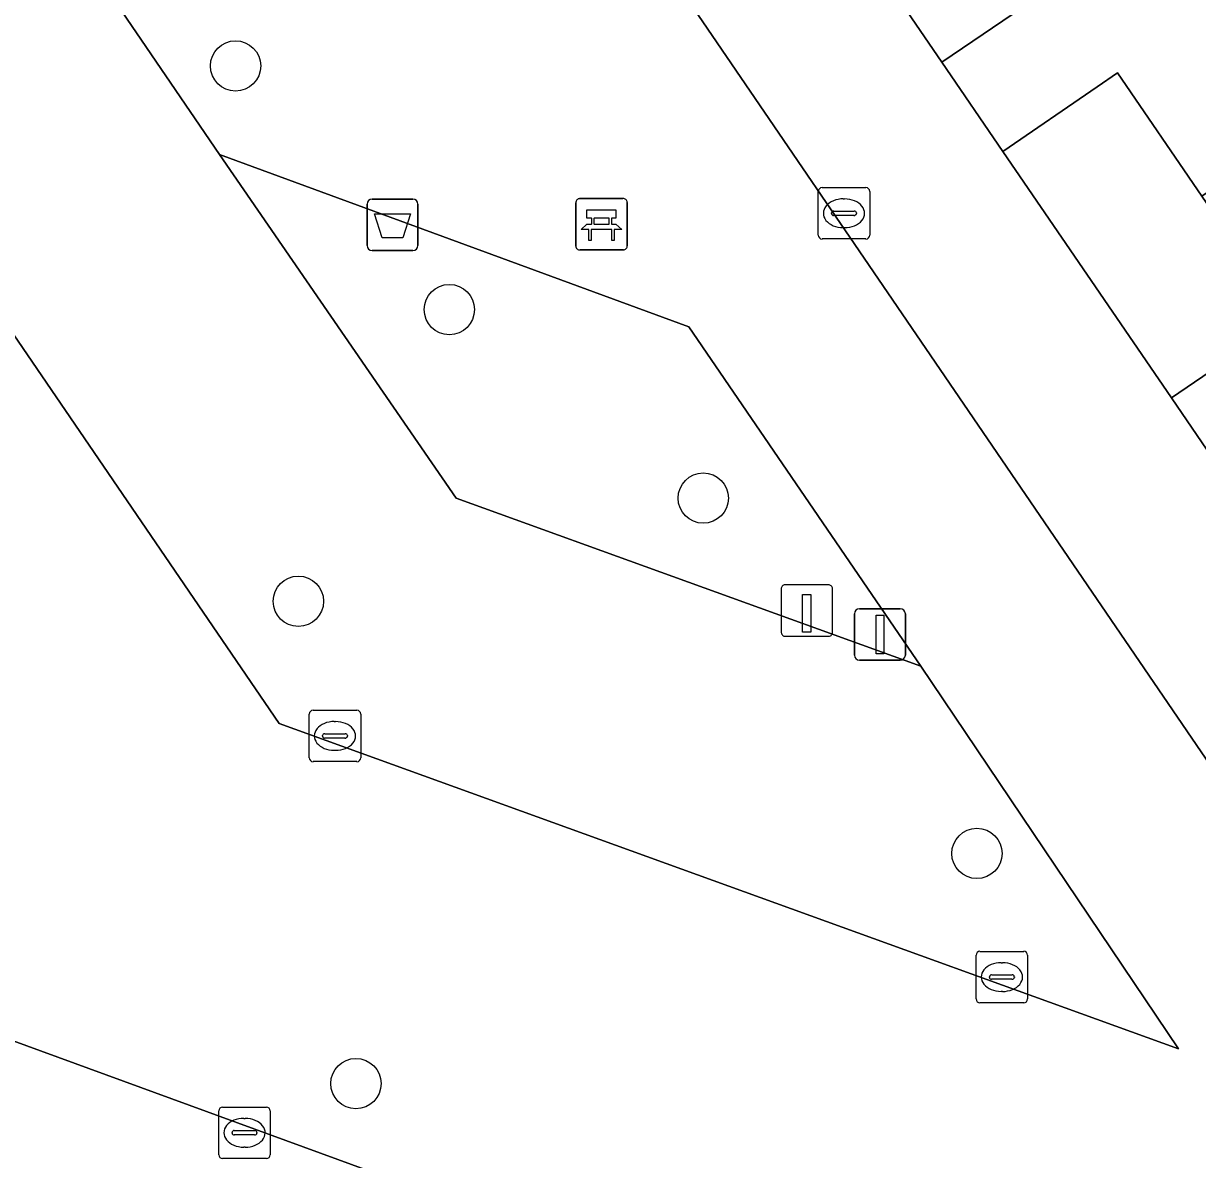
# Model space of a CAD drawing. Extents: x 155275 to 156265, y 382654 to 383635.
# Drawn here: x 156201.07 to 156223.9, y 383168.11 to 383190.19 of the extents above; entities that cross this region are included whole.
import ezdxf

# ---------------------------------------------------------------- set-up
doc = ezdxf.new("R2010")
doc.units = 0
for name, color, linetype in [('IMGEO_Afvalbak', 7, 'Continuous'), ('IMGEO_Bank', 7, 'Continuous'), ('IMGEO_Boom', 7, 'Continuous'), ('IMGEO_Erf', 7, 'Continuous'), ('IMGEO_Groenvoorziening', 7, 'Continuous'), ('IMGEO_Haag', 7, 'Continuous'), ('IMGEO_Kolk', 7, 'Continuous'), ('IMGEO_Laadpaal', 7, 'Continuous'), ('IMGEO_Lichtmast', 7, 'Continuous'), ('IMGEO_Pand', 7, 'Continuous'), ('IMGEO_Parkeervlak_open', 7, 'Continuous'), ('IMGEO_Rijbaan_lokaal_open', 7, 'Continuous'), ('IMGEO_Voetpad_open', 7, 'Continuous')]:
    doc.layers.add(name, color=color, linetype=linetype)

msp = doc.modelspace()

# ---------------------------------------------------------------- linework, layer by layer
at = {"layer": 'IMGEO_Afvalbak'}
for p, q in [((156207.853, 383186.78), (156208.643, 383186.78)), ((156208.643, 383186.78), (156207.853, 383186.78)), ((156207.753, 383185.88), (156207.753, 383186.68)), ((156207.753, 383186.68), (156207.753, 383185.88)), ((156208.743, 383186.68), (156208.743, 383185.88)), ((156208.743, 383185.88), (156208.743, 383186.68)), ((156208.643, 383185.78), (156207.853, 383185.78)), ((156207.853, 383185.78), (156208.643, 383185.78))]:
    msp.add_line(p, q, dxfattribs=at)
msp.add_lwpolyline([(156207.896, 383186.494), (156208.6, 383186.494), (156208.451, 383186.024), (156208.045, 383186.024), (156207.896, 383186.494)], dxfattribs=at)
for centre, start, end in [((156207.853, 383186.68), 90, 180), ((156207.853, 383186.68), 90, 180), ((156208.643, 383186.68), 0, 90), ((156208.643, 383186.68), 360, 90), ((156207.853, 383185.88), 180, 270), ((156207.853, 383185.88), 180, 270), ((156208.643, 383185.88), 270, 0), ((156208.643, 383185.88), 270, 0)]:
    msp.add_arc(centre, 0.1, start, end, dxfattribs=at)
at = {"layer": 'IMGEO_Bank'}
for p, q in [((156211.887, 383186.79), (156212.728, 383186.79)), ((156212.728, 383186.79), (156211.887, 383186.79)), ((156211.812, 383185.865), (156211.812, 383186.706)), ((156211.812, 383186.706), (156211.812, 383185.865)), ((156212.812, 383186.715), (156212.812, 383185.874)), ((156212.812, 383185.874), (156212.812, 383186.715)), ((156212.121, 383186.296), (156212.121, 383186.402)), ((156212.165, 383186.402), (156212.165, 383186.296)), ((156212.453, 383186.408), (156212.171, 383186.408)), ((156212.459, 383186.296), (156212.459, 383186.402)), ((156212.503, 383186.402), (156212.503, 383186.296)), ((156212.509, 383186.188), (156212.116, 383186.188)), ((156212.171, 383186.29), (156212.453, 383186.29)), ((156212.737, 383185.79), (156211.896, 383185.79)), ((156211.896, 383185.79), (156212.737, 383185.79))]:
    msp.add_line(p, q, dxfattribs=at)
for points in [[(156212.115, 383186.408), (156212.029, 383186.408), (156212.029, 383186.569), (156212.592, 383186.569), (156212.592, 383186.408), (156212.509, 383186.408)], [(156212.059, 383186.188), (156211.917, 383186.188), (156212.029, 383186.29), (156212.115, 383186.29)], [(156212.109, 383186.181), (156212.109, 383185.974), (156212.066, 383185.974), (156212.066, 383186.181)], [(156212.509, 383186.29), (156212.592, 383186.29), (156212.704, 383186.188), (156212.565, 383186.188)], [(156212.559, 383186.181), (156212.559, 383185.974), (156212.515, 383185.974), (156212.515, 383186.181)]]:
    msp.add_lwpolyline(points, dxfattribs=at)
for centre, radius, start, end in [((156211.89, 383186.712), 0.0779, 92.4484, 184.2845), ((156211.89, 383186.712), 0.0779, 92.4484, 184.2845), ((156212.734, 383186.712), 0.0779, 2.4484, 94.2845), ((156212.734, 383186.712), 0.0779, 2.4484, 94.2845), ((156212.114, 383186.401), 0.00671, 2.8957, 87.1043), ((156212.171, 383186.401), 0.00671, 92.8957, 177.1043), ((156212.453, 383186.401), 0.00671, 2.8957, 87.1043), ((156212.51, 383186.401), 0.00671, 92.8957, 177.1043), ((156212.059, 383186.181), 0.00671, 2.8957, 87.1043), ((156212.116, 383186.181), 0.00671, 92.8957, 177.1043), ((156212.114, 383186.297), 0.00671, 272.8957, 357.1043), ((156212.171, 383186.297), 0.00671, 182.8957, 267.1043), ((156212.453, 383186.297), 0.00671, 272.8957, 357.1043), ((156212.51, 383186.297), 0.00671, 182.8957, 267.1043), ((156212.508, 383186.181), 0.00671, 2.8957, 87.1043), ((156212.565, 383186.181), 0.00671, 92.8957, 177.1043), ((156211.89, 383185.868), 0.0779, 182.4484, 274.2845), ((156211.89, 383185.868), 0.0779, 182.4484, 274.2845), ((156212.734, 383185.868), 0.0779, 272.4484, 4.2845), ((156212.734, 383185.868), 0.0779, 272.4484, 4.2845)]:
    msp.add_arc(centre, radius, start, end, dxfattribs=at)
at = {"layer": 'IMGEO_Boom'}
for centre in [(156205.196, 383189.369), (156209.353, 383184.632), (156214.29, 383180.966), (156206.418, 383178.961), (156219.611, 383174.058), (156207.536, 383169.585)]:
    msp.add_circle(centre, 0.489, dxfattribs=at)
at = {"layer": 'IMGEO_Erf'}
msp.add_lwpolyline([(156223.394, 383182.917), (156225.364, 383184.257), (156225.627, 383184.436), (156223.986, 383186.834), (156222.345, 383189.233), (156221.951, 383188.963), (156220.116, 383187.708)], close=True, dxfattribs=at)
at = {"layer": 'IMGEO_Groenvoorziening'}
msp.add_lwpolyline([(156214.008, 383184.295), (156204.882, 383187.644), (156209.486, 383180.966), (156218.523, 383177.698)], close=True, dxfattribs=at)
at = {"layer": 'IMGEO_Haag'}
msp.add_lwpolyline([(156214.008, 383184.295), (156204.882, 383187.644), (156209.486, 383180.966), (156218.523, 383177.698)], close=True, dxfattribs=at)
at = {"layer": 'IMGEO_Kolk'}
for p, q in [((156216.6, 383187.004), (156217.452, 383187.004)), ((156216.525, 383186.078), (156216.525, 383186.93)), ((156217.013, 383186.784), (156217.038, 383186.784)), ((156217.526, 383186.93), (156217.526, 383186.078)), ((156216.827, 383186.547), (156217.225, 383186.547)), ((156216.784, 383186.498), (156216.784, 383186.51)), ((156217.222, 383186.461), (156216.824, 383186.461)), ((156217.268, 383186.51), (156217.268, 383186.498)), ((156217.036, 383186.224), (156217.011, 383186.224)), ((156217.452, 383186.004), (156216.6, 383186.004)), ((156206.628, 383175.917), (156206.628, 383176.769)), ((156206.703, 383176.843), (156207.555, 383176.843)), ((156207.629, 383176.769), (156207.629, 383175.917)), ((156207.116, 383176.623), (156207.141, 383176.623)), ((156206.887, 383176.337), (156206.887, 383176.349)), ((156207.325, 383176.3), (156206.927, 383176.3)), ((156206.93, 383176.386), (156207.328, 383176.386)), ((156207.371, 383176.349), (156207.371, 383176.337)), ((156207.139, 383176.063), (156207.114, 383176.063)), ((156207.555, 383175.843), (156206.703, 383175.843)), ((156219.671, 383172.155), (156220.523, 383172.155)), ((156219.596, 383171.229), (156219.596, 383172.081)), ((156220.084, 383171.935), (156220.109, 383171.935)), ((156220.597, 383172.081), (156220.597, 383171.229)), ((156219.898, 383171.698), (156220.296, 383171.698)), ((156219.855, 383171.649), (156219.855, 383171.661)), ((156220.293, 383171.612), (156219.895, 383171.612)), ((156220.339, 383171.661), (156220.339, 383171.649)), ((156220.107, 383171.375), (156220.082, 383171.375)), ((156220.523, 383171.155), (156219.671, 383171.155)), ((156204.87, 383168.202), (156204.87, 383169.054)), ((156204.945, 383169.128), (156205.797, 383169.128)), ((156205.871, 383169.054), (156205.871, 383168.202)), ((156205.358, 383168.908), (156205.383, 383168.908)), ((156205.129, 383168.622), (156205.129, 383168.634)), ((156205.567, 383168.585), (156205.169, 383168.585)), ((156205.172, 383168.671), (156205.57, 383168.671)), ((156205.613, 383168.634), (156205.613, 383168.622)), ((156205.381, 383168.348), (156205.356, 383168.348)), ((156205.797, 383168.128), (156204.945, 383168.128))]:
    msp.add_line(p, q, dxfattribs=at)
for points in [[(156216.6, 383187.004), (156217.452, 383187.004)], [(156216.525, 383186.078), (156216.525, 383186.93)], [(156217.526, 383186.93), (156217.526, 383186.078)], [(156217.452, 383186.004), (156216.6, 383186.004)], [(156206.628, 383175.917), (156206.628, 383176.769)], [(156206.703, 383176.843), (156207.555, 383176.843)], [(156207.629, 383176.769), (156207.629, 383175.917)], [(156207.555, 383175.843), (156206.703, 383175.843)], [(156219.671, 383172.155), (156220.523, 383172.155)], [(156219.596, 383171.229), (156219.596, 383172.081)], [(156220.597, 383172.081), (156220.597, 383171.229)], [(156220.523, 383171.155), (156219.671, 383171.155)], [(156204.87, 383168.202), (156204.87, 383169.054)], [(156204.945, 383169.128), (156205.797, 383169.128)], [(156205.871, 383169.054), (156205.871, 383168.202)], [(156205.797, 383168.128), (156204.945, 383168.128)]]:
    msp.add_lwpolyline(points, dxfattribs=at)
for centre, radius, start, end in [((156216.602, 383186.928), 0.0765, 91.552, 178.448), ((156216.602, 383186.928), 0.0765, 91.552, 178.448), ((156217.45, 383186.928), 0.0765, 1.552, 88.448), ((156217.45, 383186.928), 0.0765, 1.552, 88.448), ((156216.824, 383186.507), 0.0403, 85.8775, 175.7526), ((156217.229, 383186.509), 0.0386, 1.7309, 96.639), ((156216.821, 383186.497), 0.0366, 178.938, 274.7102), ((156217.225, 383186.504), 0.043, 264.8664, 352.4533), ((156216.602, 383186.08), 0.0765, 181.552, 268.448), ((156216.602, 383186.08), 0.0765, 181.552, 268.448), ((156217.45, 383186.08), 0.0765, 271.552, 358.448), ((156217.45, 383186.08), 0.0765, 271.552, 358.448), ((156206.705, 383176.767), 0.0765, 91.552, 178.448), ((156206.705, 383176.767), 0.0765, 91.552, 178.448), ((156207.553, 383176.767), 0.0765, 1.552, 88.448), ((156207.553, 383176.767), 0.0765, 1.552, 88.448), ((156206.927, 383176.346), 0.0403, 85.8775, 175.7526), ((156206.924, 383176.336), 0.0366, 178.938, 274.7102), ((156207.328, 383176.343), 0.043, 264.8664, 352.4533), ((156207.332, 383176.348), 0.0386, 1.7309, 96.639), ((156206.705, 383175.919), 0.0765, 181.552, 268.448), ((156206.705, 383175.919), 0.0765, 181.552, 268.448), ((156207.553, 383175.919), 0.0765, 271.552, 358.448), ((156207.553, 383175.919), 0.0765, 271.552, 358.448), ((156219.673, 383172.079), 0.0765, 91.552, 178.448), ((156219.673, 383172.079), 0.0765, 91.552, 178.448), ((156220.521, 383172.079), 0.0765, 1.552, 88.448), ((156220.521, 383172.079), 0.0765, 1.552, 88.448), ((156219.895, 383171.658), 0.0403, 85.8775, 175.7526), ((156220.3, 383171.66), 0.0386, 1.7309, 96.639), ((156219.892, 383171.648), 0.0366, 178.938, 274.7102), ((156220.296, 383171.655), 0.043, 264.8664, 352.4533), ((156219.673, 383171.231), 0.0765, 181.552, 268.448), ((156219.673, 383171.231), 0.0765, 181.552, 268.448), ((156220.521, 383171.231), 0.0765, 271.552, 358.448), ((156220.521, 383171.231), 0.0765, 271.552, 358.448), ((156204.947, 383169.052), 0.0765, 91.552, 178.448), ((156204.947, 383169.052), 0.0765, 91.552, 178.448), ((156205.795, 383169.052), 0.0765, 1.552, 88.448), ((156205.795, 383169.052), 0.0765, 1.552, 88.448), ((156205.169, 383168.631), 0.0403, 85.8775, 175.7526), ((156205.166, 383168.621), 0.0366, 178.938, 274.7102), ((156205.57, 383168.628), 0.043, 264.8664, 352.4533), ((156205.574, 383168.633), 0.0386, 1.7309, 96.639), ((156204.947, 383168.204), 0.0765, 181.552, 268.448), ((156204.947, 383168.204), 0.0765, 181.552, 268.448), ((156205.795, 383168.204), 0.0765, 271.552, 358.448), ((156205.795, 383168.204), 0.0765, 271.552, 358.448)]:
    msp.add_arc(centre, radius, start, end, dxfattribs=at)
for centre, major_axis, ratio, start_param, end_param in [((156217.012, 383186.504), (-0.387, 0.002), 0.722429, 4.712389, 7.853982), ((156217.037, 383186.504), (-0.39, 0.002), 0.717154, 1.570796, 4.712389), ((156207.115, 383176.343), (-0.387, 0.002), 0.722429, 4.712389, 7.853982), ((156207.14, 383176.343), (-0.39, 0.002), 0.717154, 1.570796, 4.712389), ((156220.083, 383171.655), (-0.387, 0.002), 0.722429, 4.712389, 7.853982), ((156220.108, 383171.655), (-0.39, 0.002), 0.717154, 1.570796, 4.712389), ((156205.357, 383168.628), (-0.387, 0.002), 0.722429, 4.712389, 7.853982), ((156205.382, 383168.628), (-0.39, 0.002), 0.717154, 1.570796, 4.712389)]:
    msp.add_ellipse(centre, major_axis=major_axis, ratio=ratio, start_param=start_param, end_param=end_param, dxfattribs=at)
at = {"layer": 'IMGEO_Laadpaal'}
for p, q in [((156216.722, 383179.281), (156215.881, 383179.281)), ((156216.722, 383179.281), (156215.881, 383179.281)), ((156215.806, 383179.197), (156215.806, 383178.356)), ((156215.806, 383179.197), (156215.806, 383178.356)), ((156216.806, 383178.365), (156216.806, 383179.206)), ((156216.806, 383178.365), (156216.806, 383179.206)), ((156215.89, 383178.281), (156216.731, 383178.281)), ((156215.89, 383178.281), (156216.731, 383178.281))]:
    msp.add_line(p, q, dxfattribs=at)
msp.add_lwpolyline([(156216.221, 383179.094), (156216.381, 383179.094), (156216.381, 383178.361), (156216.221, 383178.361), (156216.221, 383179.094)], dxfattribs=at)
for centre, start, end in [((156215.884, 383179.203), 92.4484, 184.2845), ((156215.884, 383179.203), 92.4484, 184.2845), ((156216.728, 383179.203), 2.4484, 94.2845), ((156216.728, 383179.203), 2.4484, 94.2845), ((156215.884, 383178.359), 182.4484, 274.2845), ((156215.884, 383178.359), 182.4484, 274.2845), ((156216.728, 383178.359), 272.4484, 4.2845), ((156216.728, 383178.359), 272.4484, 4.2845)]:
    msp.add_arc(centre, 0.0779, start, end, dxfattribs=at)
at = {"layer": 'IMGEO_Lichtmast'}
for p, q in [((156217.33, 383178.816), (156218.12, 383178.816)), ((156218.12, 383178.816), (156217.33, 383178.816)), ((156217.23, 383177.916), (156217.23, 383178.716)), ((156217.23, 383178.716), (156217.23, 383177.916)), ((156218.22, 383178.716), (156218.22, 383177.916)), ((156218.22, 383177.916), (156218.22, 383178.716)), ((156218.12, 383177.816), (156217.33, 383177.816)), ((156217.33, 383177.816), (156218.12, 383177.816))]:
    msp.add_line(p, q, dxfattribs=at)
msp.add_lwpolyline([(156217.65, 383178.691), (156217.8, 383178.691), (156217.8, 383177.941), (156217.65, 383177.941), (156217.65, 383178.691)], dxfattribs=at)
for centre, start, end in [((156217.33, 383178.716), 90, 180), ((156217.33, 383178.716), 90, 180), ((156218.12, 383178.716), 0, 90), ((156218.12, 383178.716), 360, 90), ((156217.33, 383177.916), 180, 270), ((156217.33, 383177.916), 180, 270), ((156218.12, 383177.916), 270, 0), ((156218.12, 383177.916), 270, 0)]:
    msp.add_arc(centre, 0.1, start, end, dxfattribs=at)
at = {"layer": 'IMGEO_Pand'}
for points in [[(156218.932, 383189.44), (156220.719, 383190.661), (156232.136, 383198.461), (156229.316, 383202.588), (156218.341, 383195.09), (156219.976, 383192.695), (156219.487, 383192.36), (156217.748, 383191.171)], [(156223.986, 383186.834), (156234.958, 383194.33), (156232.136, 383198.461), (156220.719, 383190.661), (156218.932, 383189.44), (156220.116, 383187.708), (156221.951, 383188.963), (156222.345, 383189.233)], [(156224.572, 383181.185), (156226.592, 383182.565), (156237.776, 383190.206), (156234.958, 383194.33), (156223.986, 383186.834), (156225.627, 383184.436), (156225.364, 383184.257), (156223.394, 383182.917)]]:
    msp.add_lwpolyline(points, close=True, dxfattribs=at)
at = {"layer": 'IMGEO_Parkeervlak_open'}
for points in [[(156197.005, 383199.194), (156192.657, 383196.197), (156206.045, 383176.584), (156223.531, 383170.262), (156218.523, 383177.698), (156209.486, 383180.966), (156204.882, 383187.644)], [(156193.135, 383173.242), (156189.276, 383179.323), (156172.894, 383185.299), (156177.975, 383177.794), (156191.47, 383172.877), (156189.951, 383168.77), (156208.558, 383161.988), (156210.341, 383166.954)]]:
    msp.add_lwpolyline(points, close=True, dxfattribs=at)
at = {"layer": 'IMGEO_Rijbaan_lokaal_open'}
for points in [[(156204.033, 383205.238), (156185.499, 383192.475), (156181.178, 383198.778), (156162.764, 383186.229), (156123.046, 383179.545), (156122.533, 383182.684), (156120.763, 383193.233), (156116.725, 383192.583), (156111.188, 383183.073), (156135.964, 383174.027), (156137.485, 383178.2), (156178.139, 383163.436), (156217.035, 383149.311), (156228.866, 383168.866)], [(156192.657, 383196.197), (156197.005, 383199.194), (156204.882, 383187.644), (156214.008, 383184.295), (156218.523, 383177.698), (156223.531, 383170.262), (156206.045, 383176.584)], [(156172.894, 383185.299), (156189.276, 383179.323), (156193.135, 383173.242), (156210.341, 383166.954), (156218.948, 383163.843), (156216.154, 383159.225), (156208.558, 383161.988), (156189.951, 383168.77), (156182.185, 383171.604), (156177.975, 383177.794)]]:
    msp.add_lwpolyline(points, close=True, dxfattribs=at)
at = {"layer": 'IMGEO_Voetpad_open'}
msp.add_lwpolyline([(156224.572, 383181.185), (156223.394, 383182.917), (156220.116, 383187.708), (156218.932, 383189.44), (156217.748, 383191.171), (156214.476, 383195.963), (156213.295, 383197.695), (156212.113, 383199.427), (156208.838, 383204.217), (156207.656, 383205.952), (156206.473, 383207.686), (156204.927, 383209.956), (156202.12, 383208.041), (156204.033, 383205.238), (156228.866, 383168.866)], dxfattribs=at)

doc.saveas('drawing.dxf')
